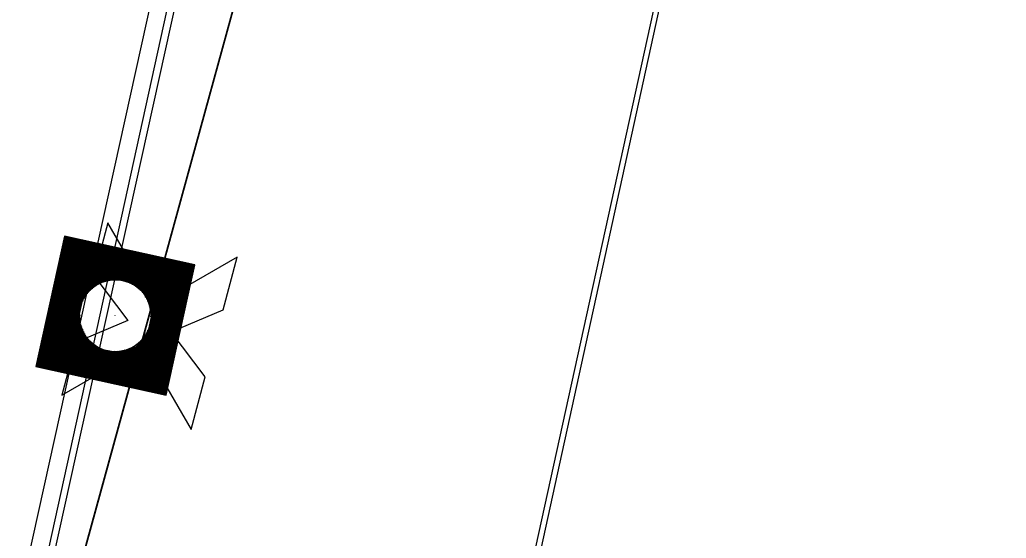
# Model space of a CAD drawing. Extents: x 14104283 to 14120882, y 8635219 to 8671666.
# Drawn here: x 14107630.05 to 14107679.84, y 8638269.14 to 8638295.3 of the extents above; entities that cross this region are included whole.
import ezdxf

# ---------------------------------------------------------------- set-up
doc = ezdxf.new("R2010")
doc.units = 0
for name, color, linetype in [('Cell', 7, 'Continuous'), ('Default', 7, 'Continuous'), ('dsnCellElements', 7, 'Continuous'), ('dsnNonPlotable', 7, 'Continuous'), ('dsnPaintExistingDoubleCenterYellow', 7, 'Continuous'), ('dsnPaintExistingEdgeLineRightWhite', 7, 'Continuous'), ('dsnStdLabel', 7, 'Continuous'), ('dsnTapeExistingChannelizingLaneYellow', 7, 'Continuous')]:
    doc.layers.add(name, color=color, linetype=linetype)

msp = doc.modelspace()

# ---------------------------------------------------------------- linework, layer by layer
at = {"layer": 'Cell'}
for p, q in [((14107634.499, 8638285.057), (14107633.792, 8638282.4)), ((14107636.893, 8638280.928), (14107634.499, 8638285.057)), ((14107641.022, 8638283.321), (14107636.893, 8638280.928)), ((14107640.315, 8638280.664), (14107641.022, 8638283.321)), ((14107633.792, 8638282.4), (14107635.516, 8638280.13)), ((14107637.691, 8638279.551), (14107640.315, 8638280.664)), ((14107635.516, 8638280.13), (14107632.892, 8638279.017)), ((14107639.415, 8638277.282), (14107637.691, 8638279.551)), ((14107632.892, 8638279.017), (14107632.185, 8638276.36)), ((14107632.185, 8638276.36), (14107636.314, 8638278.753)), ((14107636.314, 8638278.753), (14107638.708, 8638274.624)), ((14107638.708, 8638274.624), (14107639.415, 8638277.282))]:
    msp.add_line(p, q, dxfattribs=at)
at = {"layer": 'Default'}
msp.add_line((14107707.571, 8638617.247), (14107624.545, 8638241.306), dxfattribs=at)
for points in [[(14107649.225, 8638236.009), (14107625.784, 8638241.158), (14107690.68, 8638477.29), (14107720.435, 8638614.092), (14107731.396, 8638611.426)], [(14107392.916, 8637186.73), (14107369.481, 8637191.905), (14107655.088, 8638485.136), (14107678.523, 8638479.961)]]:
    msp.add_lwpolyline(points, close=True, dxfattribs=at)
at = {"layer": 'dsnCellElements'}
msp.add_circle((14107634.876, 8638280.367), 1.815, dxfattribs=at)
at = {"layer": 'dsnNonPlotable'}
msp.add_line((14107634.854, 8638280.372), (14107634.853, 8638280.369), dxfattribs=at)
at = {"layer": 'dsnPaintExistingDoubleCenterYellow'}
msp.add_line((14107435.782, 8637377.61), (14107677.97, 8638480.082), dxfattribs=at)
at = {"layer": 'dsnPaintExistingEdgeLineRightWhite'}
msp.add_line((14107468.786, 8637415.993), (14107828.524, 8639053.566), dxfattribs=at)
at = {"layer": 'dsnStdLabel'}
for points in [[(14107637.439, 8638276.351), (14107638.892, 8638282.931), (14107632.312, 8638284.384), (14107630.859, 8638277.804), (14107637.439, 8638276.351)], [(14107637.435, 8638276.352), (14107638.888, 8638282.928), (14107632.315, 8638284.379), (14107630.864, 8638277.807), (14107637.44, 8638276.354)], [(14107637.432, 8638276.353), (14107638.883, 8638282.925), (14107632.318, 8638284.375), (14107630.868, 8638277.81), (14107637.44, 8638276.358)], [(14107637.429, 8638276.509), (14107638.84, 8638282.897), (14107632.346, 8638284.332), (14107630.911, 8638277.837), (14107637.448, 8638276.393)], [(14107637.402, 8638276.552), (14107638.797, 8638282.87), (14107632.373, 8638284.289), (14107630.954, 8638277.865), (14107637.456, 8638276.429)], [(14107637.374, 8638276.596), (14107638.754, 8638282.842), (14107632.401, 8638284.245), (14107630.998, 8638277.892), (14107637.464, 8638276.464)], [(14107637.346, 8638276.639), (14107638.71, 8638282.815), (14107632.428, 8638284.202), (14107631.041, 8638277.92), (14107637.429, 8638276.509)], [(14107637.319, 8638276.682), (14107638.667, 8638282.787), (14107632.456, 8638284.159), (14107631.084, 8638277.948), (14107637.402, 8638276.552)], [(14107637.291, 8638276.726), (14107638.624, 8638282.759), (14107632.484, 8638284.115), (14107631.128, 8638277.975), (14107637.374, 8638276.596)], [(14107637.264, 8638276.769), (14107638.58, 8638282.732), (14107632.511, 8638284.072), (14107631.171, 8638278.003), (14107637.346, 8638276.639)], [(14107637.236, 8638276.812), (14107638.537, 8638282.704), (14107632.539, 8638284.029), (14107631.214, 8638278.031), (14107637.319, 8638276.682)], [(14107637.208, 8638276.855), (14107638.494, 8638282.676), (14107632.567, 8638283.986), (14107631.257, 8638278.058), (14107637.291, 8638276.726)], [(14107637.181, 8638276.899), (14107638.451, 8638282.649), (14107632.594, 8638283.942), (14107631.301, 8638278.086), (14107637.264, 8638276.769)], [(14107637.153, 8638276.942), (14107638.407, 8638282.621), (14107632.622, 8638283.899), (14107631.344, 8638278.113), (14107637.236, 8638276.812)], [(14107637.125, 8638276.985), (14107638.364, 8638282.594), (14107632.649, 8638283.856), (14107631.387, 8638278.141), (14107637.208, 8638276.855)], [(14107637.098, 8638277.029), (14107638.321, 8638282.566), (14107632.677, 8638283.813), (14107631.43, 8638278.169), (14107637.181, 8638276.899)], [(14107637.07, 8638277.072), (14107638.278, 8638282.538), (14107632.705, 8638283.769), (14107631.474, 8638278.196), (14107637.153, 8638276.942)], [(14107637.043, 8638277.115), (14107638.234, 8638282.511), (14107632.732, 8638283.726), (14107631.517, 8638278.224), (14107637.125, 8638276.985)], [(14107637.015, 8638277.158), (14107638.191, 8638282.483), (14107632.76, 8638283.683), (14107631.56, 8638278.252), (14107637.098, 8638277.029)], [(14107636.987, 8638277.202), (14107638.148, 8638282.456), (14107632.787, 8638283.639), (14107631.604, 8638278.279), (14107637.07, 8638277.072)], [(14107636.96, 8638277.245), (14107638.104, 8638282.428), (14107632.815, 8638283.596), (14107631.647, 8638278.307), (14107637.043, 8638277.115)], [(14107636.932, 8638277.288), (14107638.061, 8638282.4), (14107632.843, 8638283.553), (14107631.69, 8638278.334), (14107637.015, 8638277.158)], [(14107636.905, 8638277.331), (14107638.018, 8638282.373), (14107632.87, 8638283.51), (14107631.733, 8638278.362), (14107636.987, 8638277.202)], [(14107636.877, 8638277.375), (14107637.975, 8638282.345), (14107632.898, 8638283.466), (14107631.777, 8638278.39), (14107636.96, 8638277.245)], [(14107636.849, 8638277.418), (14107637.931, 8638282.317), (14107632.926, 8638283.423), (14107631.82, 8638278.417), (14107636.932, 8638277.288)], [(14107636.822, 8638277.461), (14107637.888, 8638282.29), (14107632.953, 8638283.38), (14107631.863, 8638278.445), (14107636.905, 8638277.331)], [(14107636.794, 8638277.505), (14107637.845, 8638282.262), (14107632.981, 8638283.336), (14107631.907, 8638278.472), (14107636.877, 8638277.375)], [(14107636.766, 8638277.548), (14107637.802, 8638282.235), (14107633.008, 8638283.293), (14107631.95, 8638278.5), (14107636.849, 8638277.418)], [(14107636.739, 8638277.591), (14107637.758, 8638282.207), (14107633.036, 8638283.25), (14107631.993, 8638278.528), (14107636.822, 8638277.461)], [(14107636.711, 8638277.634), (14107637.715, 8638282.179), (14107633.064, 8638283.207), (14107632.036, 8638278.555), (14107636.794, 8638277.505)], [(14107636.684, 8638277.678), (14107637.672, 8638282.152), (14107633.091, 8638283.163), (14107632.08, 8638278.583), (14107636.766, 8638277.548)], [(14107636.656, 8638277.721), (14107637.628, 8638282.124), (14107633.119, 8638283.12), (14107632.123, 8638278.611), (14107636.739, 8638277.591)], [(14107636.628, 8638277.764), (14107637.585, 8638282.097), (14107633.146, 8638283.077), (14107632.166, 8638278.638), (14107636.711, 8638277.634)], [(14107636.601, 8638277.807), (14107637.542, 8638282.069), (14107633.174, 8638283.034), (14107632.209, 8638278.666), (14107636.684, 8638277.678)], [(14107636.573, 8638277.851), (14107637.499, 8638282.041), (14107633.202, 8638282.99), (14107632.253, 8638278.693), (14107636.656, 8638277.721)], [(14107636.545, 8638277.894), (14107637.455, 8638282.014), (14107633.229, 8638282.947), (14107632.296, 8638278.721), (14107636.628, 8638277.764)], [(14107636.518, 8638277.937), (14107637.412, 8638281.986), (14107633.257, 8638282.904), (14107632.339, 8638278.749), (14107636.601, 8638277.807)], [(14107636.49, 8638277.981), (14107637.369, 8638281.958), (14107633.285, 8638282.86), (14107632.383, 8638278.776), (14107636.573, 8638277.851)], [(14107636.463, 8638278.024), (14107637.326, 8638281.931), (14107633.312, 8638282.817), (14107632.426, 8638278.804), (14107636.545, 8638277.894)], [(14107636.435, 8638278.067), (14107637.282, 8638281.903), (14107633.34, 8638282.774), (14107632.469, 8638278.831), (14107636.518, 8638277.937)], [(14107636.407, 8638278.11), (14107637.239, 8638281.876), (14107633.367, 8638282.731), (14107632.512, 8638278.859), (14107636.49, 8638277.981)], [(14107636.38, 8638278.154), (14107637.196, 8638281.848), (14107633.395, 8638282.687), (14107632.556, 8638278.887), (14107636.463, 8638278.024)], [(14107636.352, 8638278.197), (14107637.152, 8638281.82), (14107633.423, 8638282.644), (14107632.599, 8638278.914), (14107636.435, 8638278.067)], [(14107636.325, 8638278.24), (14107637.109, 8638281.793), (14107633.45, 8638282.601), (14107632.642, 8638278.942), (14107636.407, 8638278.11)], [(14107636.297, 8638278.283), (14107637.066, 8638281.765), (14107633.478, 8638282.558), (14107632.685, 8638278.97), (14107636.38, 8638278.154)], [(14107636.269, 8638278.327), (14107637.023, 8638281.737), (14107633.506, 8638282.514), (14107632.729, 8638278.997), (14107636.352, 8638278.197)], [(14107634.925, 8638282.163), (14107633.533, 8638282.471), (14107633.226, 8638281.079)], [(14107634.769, 8638282.161), (14107633.561, 8638282.428), (14107633.294, 8638281.22)], [(14107634.65, 8638282.15), (14107633.588, 8638282.384), (14107633.354, 8638281.323)], [(14107634.551, 8638282.135), (14107633.616, 8638282.341), (14107633.409, 8638281.406)], [(14107634.465, 8638282.117), (14107633.644, 8638282.298), (14107633.462, 8638281.477)], [(14107634.387, 8638282.097), (14107633.671, 8638282.255), (14107633.513, 8638281.539)], [(14107634.316, 8638282.075), (14107633.699, 8638282.211), (14107633.562, 8638281.594)], [(14107634.251, 8638282.052), (14107633.726, 8638282.168), (14107633.611, 8638281.643)], [(14107634.19, 8638282.028), (14107633.754, 8638282.125), (14107633.658, 8638281.688)], [(14107634.134, 8638282.004), (14107633.782, 8638282.082), (14107633.704, 8638281.73)], [(14107634.08, 8638281.978), (14107633.809, 8638282.038), (14107633.749, 8638281.767)], [(14107634.029, 8638281.952), (14107633.837, 8638281.995), (14107633.794, 8638281.802)], [(14107633.981, 8638281.926), (14107633.865, 8638281.952), (14107633.839, 8638281.835)], [(14107633.936, 8638281.899), (14107633.892, 8638281.908), (14107633.882, 8638281.865)], [(14107636.672, 8638280.318), (14107636.979, 8638281.71), (14107635.587, 8638282.017)], [(14107636.669, 8638280.474), (14107636.936, 8638281.682), (14107635.728, 8638281.949)], [(14107636.658, 8638280.593), (14107636.893, 8638281.655), (14107635.831, 8638281.889)], [(14107636.643, 8638280.692), (14107636.85, 8638281.627), (14107635.914, 8638281.834)], [(14107636.625, 8638280.778), (14107636.806, 8638281.599), (14107635.985, 8638281.781)], [(14107636.605, 8638280.856), (14107636.763, 8638281.572), (14107636.047, 8638281.73)], [(14107636.583, 8638280.927), (14107636.72, 8638281.544), (14107636.102, 8638281.681)], [(14107636.561, 8638280.992), (14107636.676, 8638281.517), (14107636.152, 8638281.632)], [(14107636.537, 8638281.053), (14107636.633, 8638281.489), (14107636.197, 8638281.585)], [(14107636.512, 8638281.109), (14107636.59, 8638281.461), (14107636.238, 8638281.539)], [(14107636.487, 8638281.163), (14107636.547, 8638281.434), (14107636.276, 8638281.494)], [(14107636.461, 8638281.214), (14107636.503, 8638281.406), (14107636.311, 8638281.449)], [(14107636.434, 8638281.262), (14107636.46, 8638281.378), (14107636.343, 8638281.404)], [(14107636.407, 8638281.307), (14107636.417, 8638281.351), (14107636.373, 8638281.361)], [(14107633.08, 8638280.417), (14107632.772, 8638279.025), (14107634.164, 8638278.717)], [(14107633.082, 8638280.26), (14107632.815, 8638279.052), (14107634.023, 8638278.786)], [(14107633.093, 8638280.142), (14107632.859, 8638279.08), (14107633.92, 8638278.846)], [(14107633.108, 8638280.043), (14107632.902, 8638279.108), (14107633.837, 8638278.901)], [(14107633.126, 8638279.956), (14107632.945, 8638279.135), (14107633.766, 8638278.954)], [(14107633.146, 8638279.879), (14107632.988, 8638279.163), (14107633.704, 8638279.005)], [(14107633.168, 8638279.808), (14107633.032, 8638279.191), (14107633.649, 8638279.054)], [(14107633.191, 8638279.743), (14107633.075, 8638279.218), (14107633.6, 8638279.102)], [(14107633.215, 8638279.682), (14107633.118, 8638279.246), (14107633.555, 8638279.149)], [(14107633.239, 8638279.625), (14107633.161, 8638279.273), (14107633.513, 8638279.196)], [(14107633.265, 8638279.572), (14107633.205, 8638279.301), (14107633.476, 8638279.241)], [(14107636.242, 8638278.37), (14107636.526, 8638279.656)], [(14107633.291, 8638279.521), (14107633.248, 8638279.329), (14107633.441, 8638279.286)], [(14107633.317, 8638279.473), (14107633.291, 8638279.356), (14107633.408, 8638279.33)], [(14107633.344, 8638279.428), (14107633.335, 8638279.384), (14107633.378, 8638279.374)], [(14107636.048, 8638278.673), (14107636.141, 8638279.091)], [(14107636.076, 8638278.63), (14107636.189, 8638279.141)], [(14107636.104, 8638278.586), (14107636.238, 8638279.196)], [(14107636.131, 8638278.543), (14107636.289, 8638279.258)], [(14107636.159, 8638278.5), (14107636.342, 8638279.329)], [(14107636.186, 8638278.457), (14107636.397, 8638279.412)], [(14107636.214, 8638278.413), (14107636.457, 8638279.515)], [(14107634.826, 8638278.571), (14107636.325, 8638278.24)], [(14107634.983, 8638278.574), (14107636.297, 8638278.283)], [(14107635.101, 8638278.585), (14107636.269, 8638278.327)], [(14107635.2, 8638278.6), (14107636.242, 8638278.37)], [(14107635.287, 8638278.618), (14107636.214, 8638278.413)], [(14107635.364, 8638278.638), (14107636.186, 8638278.457)], [(14107635.435, 8638278.66), (14107636.159, 8638278.5)], [(14107635.5, 8638278.682), (14107636.131, 8638278.543)], [(14107635.561, 8638278.706), (14107636.104, 8638278.586)], [(14107635.618, 8638278.731), (14107636.076, 8638278.63)], [(14107635.671, 8638278.756), (14107636.048, 8638278.673)], [(14107635.722, 8638278.782), (14107636.021, 8638278.716)], [(14107635.77, 8638278.809), (14107635.993, 8638278.759)], [(14107635.815, 8638278.836), (14107635.966, 8638278.803)], [(14107635.966, 8638278.803), (14107636.002, 8638278.967)], [(14107635.993, 8638278.759), (14107636.047, 8638279.005)], [(14107636.021, 8638278.716), (14107636.094, 8638279.046)]]:
    msp.add_lwpolyline(points, dxfattribs=at)
at = {"layer": 'dsnTapeExistingChannelizingLaneYellow'}
msp.add_line((14107690.68, 8638477.29), (14107625.689, 8638240.725), dxfattribs=at)

doc.saveas('drawing.dxf')
